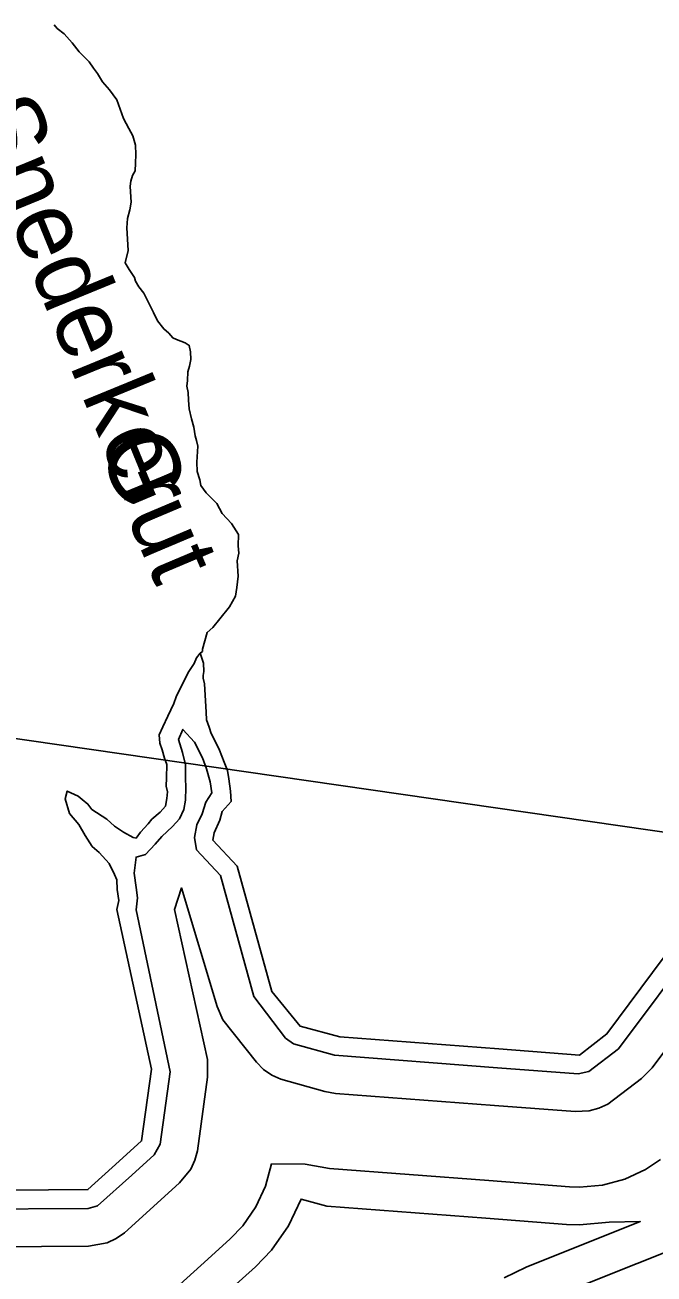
# Model space of a CAD drawing. Extents: x 2532689 to 2764727, y 536648 to 732970.
# Drawn here: x 2710658 to 2711993, y 629600 to 632249 of the extents above; entities that cross this region are included whole.
import ezdxf

# ---------------------------------------------------------------- set-up
doc = ezdxf.new("R2010")
doc.units = 0
for name, color, linetype in [('Exist Hydrographic Buffer Line', 7, 'Continuous'), ('Exist Hydrographic Creek Double Shore', 7, 'Continuous'), ('Exist Hydrographic Creek Single Shore', 7, 'Continuous'), ('Exist Hydrographic Creek Single Shore Label', 7, 'Continuous'), ('Exist Road Secondary Structure Standard Bridge Number Label', 7, 'Continuous')]:
    doc.layers.add(name, color=color, linetype=linetype)

msp = doc.modelspace()

# ---------------------------------------------------------------- linework, layer by layer
at = {"layer": 'Exist Hydrographic Buffer Line'}
for points in [[(2710283.3, 629736.4), (2710791.8, 629739.2), (2710811.5, 629744.6), (2710884.5, 629809.6), (2710932.3, 629852.7), (2710945, 629875.5), (2710965.9, 630028.8), (2710893.5, 630372.4), (2710896.8, 630397.5), (2710893.5, 630419.8), (2710889.8, 630450.2), (2710893.5, 630484.4), (2710913.4, 630489.8), (2710933.9, 630511.8), (2710948.5, 630528), (2710970.8, 630549.4), (2710985.6, 630565.5), (2710995, 630584.8), (2710998.5, 630604.8), (2710998.9, 630631.5), (2710998.3, 630651.7), (2710998.7, 630679.8), (2710992.2, 630706.2), (2710983.8, 630733.9), (2710992.8, 630755), (2711017.6, 630727.7), (2711034.2, 630694.8), (2711043, 630671.5), (2711051, 630644), (2711054.3, 630620.3), (2711041.6, 630601), (2711033.8, 630576.2), (2711022.7, 630552.8), (2711017.2, 630525.5), (2711022.1, 630499.9), (2711072.5, 630445), (2711143.1, 630188.3), (2711210.5, 630100.4), (2711227.8, 630088.2), (2711314.9, 630064.3), (2711660.2, 630037.5), (2711831.4, 630024.5), (2711854.6, 630029.8), (2711916.9, 630077.8), (2712088, 630305.1)], [(2710292.5, 629655.5), (2710792.4, 629659.3), (2710832.4, 629666.5), (2710851.5, 629675.3), (2710868.7, 629687.3), (2710938.2, 629750.3), (2710986, 629793.3), (2711009.6, 629822.4), (2711018.2, 629841.3), (2711023.7, 629861.6), (2711045.3, 630017.9), (2711044.9, 630055.1), (2710975.3, 630372.9), (2710990.3, 630418.8), (2711065.8, 630167.1), (2711077.5, 630138.9), (2711148.8, 630049.6), (2711164.2, 630033.9), (2711181.4, 630021.9), (2711200.5, 630013.1), (2711294, 629987.2), (2711316.6, 629983.3), (2711654.3, 629957.7), (2711825.5, 629944.8), (2711855.2, 629946.2), (2711875.5, 629951.6), (2711894.6, 629960.4), (2711966, 630014.6), (2711988.7, 630037.7), (2712141.3, 630242.6)], [(2712006.3, 629843.2), (2711974.6, 629821.9), (2711930.3, 629801.3), (2711883.1, 629788.7), (2711834.5, 629784.4), (2711813.2, 629785.2), (2711642, 629798.2), (2711304.2, 629823.8), (2711252, 629832.8), (2711181.2, 629833.8), (2711168.5, 629786.6), (2711148, 629742.4), (2711120.1, 629702.4), (2711093.2, 629674.6), (2711045.5, 629631.6), (2710971.4, 629564.7)], [(2711099.2, 629572.3), (2711146.8, 629615.2), (2711181.2, 629651), (2711217.3, 629702.4), (2711243.8, 629759.2), (2711298.3, 629744), (2711636, 629718.4), (2711807.2, 629705.5), (2711834.5, 629704.4), (2711897.1, 629709.9), (2711963.5, 629711.3), (2711721.3, 629614.9), (2711674.6, 629592.2)], [(2711144.5, 629332.3), (2711184.5, 629360.3), (2711228.8, 629380.9), (2711259.5, 629390.2), (2711442, 629433.2), (2711490.4, 629437.4), (2711539, 629433.2), (2711572.5, 629425.2), (2711598.1, 629417.3), (2711652.2, 629474), (2711674.6, 629494.9), (2711714.6, 629523), (2711751.1, 629540.6), (2712162.8, 629704.4), (2712210, 629717), (2712258.6, 629721.3), (2712307, 629717), (2712383, 629703.6), (2712430.2, 629691), (2712474.5, 629670.4), (2712520.2, 629637.4), (2712626.4, 629543.4)]]:
    msp.add_lwpolyline(points, dxfattribs=at)
at = {"layer": 'Exist Hydrographic Creek Double Shore'}
for points in [[(2707678.5, 631278.9), (2707762.4, 631256), (2707849.5, 631124.9), (2708043.5, 631014.5), (2708781.5, 630857.1), (2709312.6, 630619.2), (2709406.5, 630514.7), (2709493.4, 630347.4), (2709673.5, 630138), (2709946.6, 629925.7), (2710149.6, 629805.9), (2710291.5, 629775.5), (2710791.4, 629779.3), (2710857.8, 629839.3)], [(2711029.3, 630916.4), (2711022.1, 630906.7), (2711016.6, 630894.4), (2711005.5, 630877.6), (2710994.8, 630857), (2710978.4, 630824), (2710973.5, 630809.7), (2710961, 630782.9), (2710950.3, 630760.2), (2710942.9, 630743.8), (2710944.2, 630725.8), (2710949.1, 630712), (2710954, 630694.3), (2710958.7, 630680.5), (2710958.3, 630652.4), (2710957.3, 630634.4), (2710960, 630622.5), (2710958.7, 630608.4), (2710955.7, 630592.1), (2710944.6, 630579.4), (2710927.2, 630564.4), (2710919, 630555.1), (2710902.8, 630537), (2710893.5, 630524.4), (2710887.6, 630526), (2710866.7, 630536.9), (2710860.5, 630541.3)], [(2711056.7, 630519.9), (2711059, 630535.9), (2711071.5, 630562.6), (2711076.2, 630581), (2711095.3, 630602.2), (2711094.1, 630624.1), (2711090.6, 630650), (2711087.5, 630667.8), (2711080.5, 630685.5), (2711070.9, 630711), (2711062.1, 630728.5), (2711053.1, 630746.1), (2711048.3, 630759.8), (2711043.2, 630775.6), (2711042.4, 630791.5), (2711041.8, 630803.5), (2711040.3, 630827.5), (2711038.9, 630851.6), (2711036.2, 630863.4), (2711036, 630869.3), (2711037.5, 630877.5), (2711036.4, 630895.5), (2711029.3, 630916.4)], [(2710860.5, 630541.3), (2710848, 630549.8), (2710831.2, 630564.9), (2710800, 630585.2), (2710791.4, 630596.7), (2710778.9, 630606), (2710770.5, 630613.6), (2710747.7, 630624.3), (2710742.8, 630607.9), (2710752.5, 630576.5), (2710771.9, 630553.5), (2710785.3, 630530.2), (2710800.4, 630507)], [(2711056.7, 630519.9), (2711108.4, 630465.2), (2711181.4, 630198.9), (2711241.5, 630125.8), (2711325.6, 630103), (2711663.3, 630077.4)], [(2711663.3, 630077.4), (2711834.5, 630064.4), (2711892.5, 630109.4), (2712061.5, 630336.3), (2712415.4, 630521.4), (2712421.2, 630527.7)], [(2710800.4, 630507), (2710815.2, 630493.8), (2710836.5, 630471), (2710848, 630447.6), (2710852.5, 630435.9), (2710853.7, 630415.8), (2710857, 630392)], [(2710857.8, 629839.3), (2710905.4, 629882.4), (2710926.5, 630034.3), (2710852.5, 630372.8), (2710857, 630392)]]:
    msp.add_lwpolyline(points, dxfattribs=at)
at = {"layer": 'Exist Hydrographic Creek Single Shore'}
msp.add_line((2711034.8, 630920.3), (2711029.3, 630916.4), dxfattribs=at)
msp.add_lwpolyline([(2711034.8, 630920.3), (2711034.8, 630925.4), (2711044.7, 630960.1), (2711056.3, 630970.8), (2711071.3, 630989.7), (2711091.8, 631014.9), (2711104.5, 631037.6), (2711107.4, 631055.9), (2711110.1, 631080.1), (2711108.2, 631112.1), (2711111.3, 631128.3), (2711110.5, 631144.3), (2711111.1, 631168.4), (2711095.7, 631191.5), (2711076.4, 631212.5), (2711065.2, 631233.9), (2711042, 631256.7), (2711031.3, 631272), (2711028.5, 631283.9), (2711023.5, 631301.6), (2711022.3, 631321.7), (2711024.6, 631355.8), (2711021.7, 631367.7), (2711019.2, 631377.6), (2711016.1, 631395.5), (2711011.2, 631413.2), (2711005.9, 631435), (2711005.1, 631453), (2711004.1, 631469), (2711001.2, 631482.9), (2711002.4, 631494.9), (2711003.4, 631513), (2711006.7, 631525.3), (2711010, 631539.5), (2711009, 631555.5), (2711006.3, 631569.3), (2710997.9, 631574.9), (2710979.4, 631581.8), (2710971.4, 631585.3), (2710962.8, 631594.9), (2710952.2, 631604.3), (2710939.3, 631621.6), (2710930.2, 631639.2), (2710909.9, 631680.1), (2710899.3, 631693.5), (2710892.5, 631705.2), (2710890.2, 631713), (2710879.2, 631730.4), (2710870.6, 631744), (2710876.9, 631770.4), (2710874.3, 631818.4), (2710875.1, 631838.4), (2710880, 631856.8), (2710883.1, 631873), (2710881.6, 631895), (2710881.2, 631907), (2710882.5, 631917.1), (2710885.7, 631929.3), (2710891.3, 631939.6), (2710892.3, 631955.8), (2710893.3, 631973.8), (2710892.3, 631993.8), (2710887, 632013.5), (2710878.1, 632029.1), (2710867.1, 632050.5), (2710859.9, 632070.1), (2710852.7, 632089.8), (2710837.5, 632110.9), (2710822.4, 632128.1), (2710811.5, 632145.5), (2710802.9, 632157.1), (2710794.3, 632170.6), (2710773, 632191.4), (2710758, 632210.6), (2710740.8, 632229.7), (2710726.2, 632240.9), (2710719.6, 632248.6)], dxfattribs=at)
at = {"layer": 'Exist Road Secondary Structure Standard Bridge Number Label'}
msp.add_line((2704231.9, 631660.4), (2714136.4, 630230.5), dxfattribs=at)

# ---------------------------------------------------------------- texts
at = {"layer": 'Exist Hydrographic Creek Single Shore Label'}
for s, rotation, p in [('Snederker', 292.2977, (2710531.7, 632063.6)), ('Gut', 292.8767, (2710811.7, 631353.4))]:
    msp.add_text(s, height=150, rotation=rotation, dxfattribs=at).set_placement(p)

doc.saveas('drawing.dxf')
